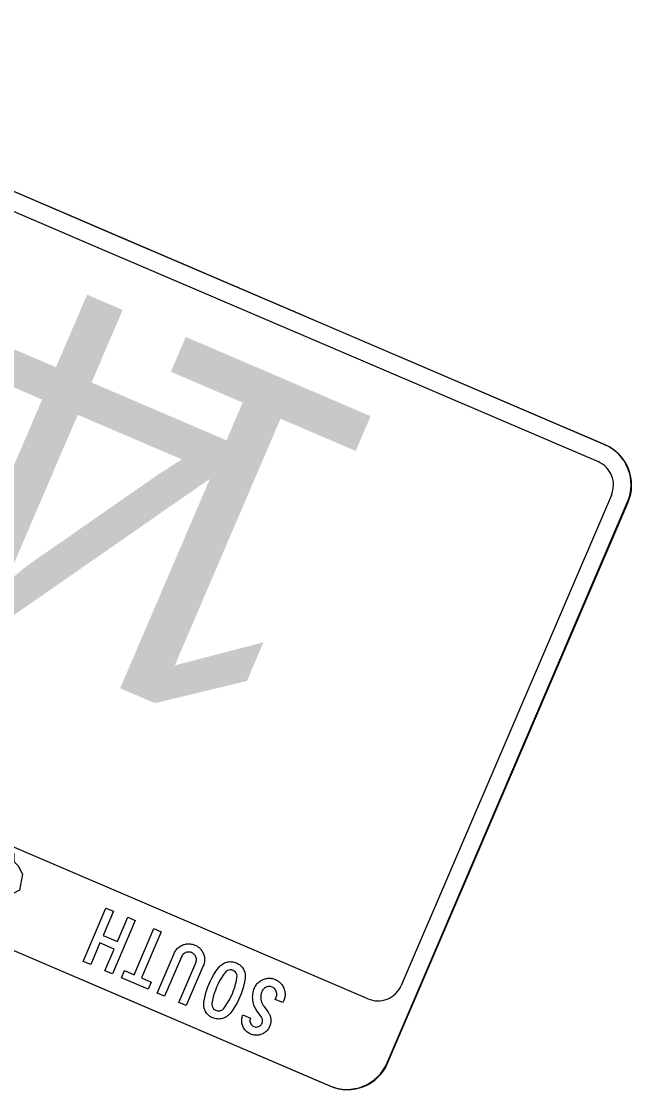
# Model space of a CAD drawing. Extents: x 1581789 to 1622364, y 1043167 to 1103486.
# Drawn here: x 1615766.46 to 1615776.95, y 1099612.98 to 1099631.36 of the extents above; entities that cross this region are included whole.
import ezdxf

# ---------------------------------------------------------------- set-up
doc = ezdxf.new("R2010")
doc.units = 0
doc.layers.add('RD_PD_PatLn2', color=7, linetype='Continuous')

msp = doc.modelspace()

# ---------------------------------------------------------------- linework, layer by layer
at = {"layer": 'RD_PD_PatLn2'}
for p, q in [((1615776.491, 1099624.079), (1615759.496, 1099631.362)), ((1615767.939, 1099627.744), (1615759.505, 1099631.358)), ((1615776.5, 1099624.075), (1615767.939, 1099627.744)), ((1615772.749, 1099613.443), (1615776.885, 1099623.094)), ((1615772.758, 1099613.439), (1615776.894, 1099623.09)), ((1615754.769, 1099620.332), (1615771.764, 1099613.049)), ((1615754.778, 1099620.329), (1615771.773, 1099613.045))]:
    msp.add_line(p, q, dxfattribs=at)
for points in [[(1615759.382, 1099631.071), (1615767.816, 1099627.457), (1615776.377, 1099623.788)], [(1615776.606, 1099623.213), (1615772.99, 1099614.775)], [(1615772.417, 1099614.548), (1615766.14, 1099617.234), (1615766.135, 1099617.185), (1615766.326, 1099617.045), (1615766.33, 1099616.909), (1615766.406, 1099616.833), (1615766.477, 1099616.693), (1615766.427, 1099616.417), (1615765.889, 1099616.134), (1615765.18, 1099616.177), (1615765.084, 1099616.128), (1615763.579, 1099616.838), (1615763.44, 1099617.372), (1615762.517, 1099617.788), (1615762.366, 1099618.194), (1615762.056, 1099618.985), (1615755.421, 1099621.828)], [(1615767.914, 1099616.109), (1615768.044, 1099616.053), (1615767.866, 1099615.638), (1615768.109, 1099615.534), (1615768.287, 1099615.949), (1615768.417, 1099615.894), (1615768.023, 1099614.976), (1615767.893, 1099615.031), (1615768.053, 1099615.404), (1615767.81, 1099615.508), (1615767.651, 1099615.135), (1615767.521, 1099615.191), (1615767.914, 1099616.109), (1615767.914, 1099616.109)], [(1615768.23, 1099615.032), (1615768.396, 1099614.961), (1615768.737, 1099615.757), (1615768.865, 1099615.701), (1615768.524, 1099614.906), (1615768.69, 1099614.835), (1615768.637, 1099614.713), (1615768.178, 1099614.91), (1615768.23, 1099615.032), (1615768.23, 1099615.032)], [(1615768.793, 1099614.646), (1615769.085, 1099615.327), (1615769.092, 1099615.344), (1615769.101, 1099615.36), (1615769.111, 1099615.375), (1615769.121, 1099615.389), (1615769.132, 1099615.403), (1615769.145, 1099615.416), (1615769.157, 1099615.427), (1615769.171, 1099615.438), (1615769.186, 1099615.448), (1615769.201, 1099615.457), (1615769.217, 1099615.466), (1615769.234, 1099615.473), (1615769.251, 1099615.479), (1615769.267, 1099615.484), (1615769.283, 1099615.488), (1615769.299, 1099615.491), (1615769.315, 1099615.493), (1615769.331, 1099615.494), (1615769.347, 1099615.494), (1615769.364, 1099615.493), (1615769.38, 1099615.49), (1615769.396, 1099615.487), (1615769.412, 1099615.483), (1615769.428, 1099615.477), (1615769.444, 1099615.471), (1615769.46, 1099615.464), (1615769.475, 1099615.456), (1615769.489, 1099615.447), (1615769.502, 1099615.438), (1615769.515, 1099615.428), (1615769.527, 1099615.417), (1615769.538, 1099615.405), (1615769.549, 1099615.393), (1615769.558, 1099615.38), (1615769.567, 1099615.366), (1615769.576, 1099615.352), (1615769.583, 1099615.337), (1615769.59, 1099615.321), (1615769.596, 1099615.303), (1615769.601, 1099615.286), (1615769.606, 1099615.268), (1615769.608, 1099615.251), (1615769.61, 1099615.233), (1615769.61, 1099615.216), (1615769.609, 1099615.199), (1615769.607, 1099615.181), (1615769.604, 1099615.164), (1615769.6, 1099615.147), (1615769.594, 1099615.129), (1615769.587, 1099615.112), (1615769.295, 1099614.431), (1615769.166, 1099614.486), (1615769.457, 1099615.167), (1615769.463, 1099615.184), (1615769.467, 1099615.201), (1615769.468, 1099615.218), (1615769.468, 1099615.234), (1615769.464, 1099615.251), (1615769.459, 1099615.269), (1615769.451, 1099615.284), (1615769.442, 1099615.299), (1615769.431, 1099615.312), (1615769.419, 1099615.323), (1615769.405, 1099615.333), (1615769.388, 1099615.341), (1615769.372, 1099615.347), (1615769.355, 1099615.35), (1615769.338, 1099615.352), (1615769.321, 1099615.351), (1615769.304, 1099615.348), (1615769.287, 1099615.342), (1615769.271, 1099615.334), (1615769.256, 1099615.325), (1615769.244, 1099615.314), (1615769.232, 1099615.301), (1615769.223, 1099615.287), (1615769.215, 1099615.271), (1615768.923, 1099614.59), (1615768.793, 1099614.646), (1615768.793, 1099614.646)], [(1615769.687, 1099614.806), (1615769.71, 1099614.856), (1615769.734, 1099614.905), (1615769.761, 1099614.953), (1615769.79, 1099614.999), (1615769.821, 1099615.044), (1615769.855, 1099615.088), (1615769.868, 1099615.105), (1615769.883, 1099615.119), (1615769.898, 1099615.133), (1615769.915, 1099615.145), (1615769.933, 1099615.155), (1615769.951, 1099615.165), (1615769.97, 1099615.172), (1615769.991, 1099615.178), (1615770.012, 1099615.183), (1615770.033, 1099615.186), (1615770.053, 1099615.187), (1615770.074, 1099615.186), (1615770.094, 1099615.184), (1615770.115, 1099615.18), (1615770.135, 1099615.174), (1615770.155, 1099615.166), (1615770.175, 1099615.157), (1615770.193, 1099615.146), (1615770.21, 1099615.135), (1615770.225, 1099615.121), (1615770.24, 1099615.107), (1615770.254, 1099615.091), (1615770.266, 1099615.074), (1615770.277, 1099615.056), (1615770.287, 1099615.037), (1615770.295, 1099615.017), (1615770.301, 1099614.998), (1615770.305, 1099614.978), (1615770.308, 1099614.958), (1615770.309, 1099614.937), (1615770.309, 1099614.917), (1615770.307, 1099614.896), (1615770.298, 1099614.841), (1615770.286, 1099614.788), (1615770.272, 1099614.734), (1615770.256, 1099614.682), (1615770.238, 1099614.63), (1615770.218, 1099614.579), (1615770.195, 1099614.528), (1615770.169, 1099614.479), (1615770.142, 1099614.431), (1615770.113, 1099614.384), (1615770.082, 1099614.339), (1615770.049, 1099614.295), (1615770.035, 1099614.279), (1615770.021, 1099614.264), (1615770.005, 1099614.252), (1615769.988, 1099614.24), (1615769.971, 1099614.23), (1615769.953, 1099614.221), (1615769.933, 1099614.213), (1615769.913, 1099614.207), (1615769.892, 1099614.203), (1615769.872, 1099614.2), (1615769.851, 1099614.199), (1615769.83, 1099614.2), (1615769.81, 1099614.202), (1615769.79, 1099614.206), (1615769.77, 1099614.212), (1615769.75, 1099614.22), (1615769.73, 1099614.229), (1615769.712, 1099614.24), (1615769.695, 1099614.251), (1615769.679, 1099614.264), (1615769.665, 1099614.278), (1615769.651, 1099614.294), (1615769.639, 1099614.311), (1615769.628, 1099614.329), (1615769.618, 1099614.347), (1615769.61, 1099614.367), (1615769.604, 1099614.386), (1615769.599, 1099614.405), (1615769.596, 1099614.426), (1615769.595, 1099614.446), (1615769.596, 1099614.466), (1615769.598, 1099614.487), (1615769.607, 1099614.541), (1615769.618, 1099614.595), (1615769.631, 1099614.648), (1615769.647, 1099614.702), (1615769.666, 1099614.754), (1615769.687, 1099614.806), (1615769.687, 1099614.806)], [(1615769.817, 1099614.75), (1615769.795, 1099614.695), (1615769.776, 1099614.639), (1615769.76, 1099614.582), (1615769.747, 1099614.525), (1615769.737, 1099614.468), (1615769.736, 1099614.444), (1615769.741, 1099614.42), (1615769.751, 1099614.398), (1615769.765, 1099614.377), (1615769.783, 1099614.361), (1615769.805, 1099614.349), (1615769.829, 1099614.341), (1615769.853, 1099614.339), (1615769.878, 1099614.343), (1615769.901, 1099614.352), (1615769.921, 1099614.365), (1615769.939, 1099614.383), (1615769.974, 1099614.43), (1615770.006, 1099614.478), (1615770.036, 1099614.529), (1615770.063, 1099614.581), (1615770.088, 1099614.634), (1615770.109, 1099614.689), (1615770.128, 1099614.744), (1615770.144, 1099614.8), (1615770.157, 1099614.857), (1615770.167, 1099614.915), (1615770.168, 1099614.94), (1615770.163, 1099614.964), (1615770.154, 1099614.987), (1615770.14, 1099615.007), (1615770.121, 1099615.024), (1615770.1, 1099615.036), (1615770.076, 1099615.044), (1615770.051, 1099615.045), (1615770.027, 1099615.042), (1615770.003, 1099615.033), (1615769.983, 1099615.02), (1615769.966, 1099615.002), (1615769.931, 1099614.955), (1615769.899, 1099614.906), (1615769.869, 1099614.856), (1615769.841, 1099614.804), (1615769.817, 1099614.75), (1615769.817, 1099614.75)], [(1615770.292, 1099614.029), (1615770.283, 1099614.045), (1615770.275, 1099614.061), (1615770.267, 1099614.078), (1615770.261, 1099614.095), (1615770.255, 1099614.113), (1615770.252, 1099614.13), (1615770.249, 1099614.148), (1615770.248, 1099614.165), (1615770.248, 1099614.182), (1615770.25, 1099614.2), (1615770.253, 1099614.217), (1615770.257, 1099614.234), (1615770.262, 1099614.252), (1615770.269, 1099614.269), (1615770.398, 1099614.213), (1615770.393, 1099614.197), (1615770.39, 1099614.18), (1615770.39, 1099614.163), (1615770.392, 1099614.147), (1615770.397, 1099614.13), (1615770.405, 1099614.114), (1615770.415, 1099614.1), (1615770.426, 1099614.088), (1615770.44, 1099614.078), (1615770.455, 1099614.07), (1615770.472, 1099614.064), (1615770.489, 1099614.061), (1615770.505, 1099614.061), (1615770.522, 1099614.064), (1615770.539, 1099614.069), (1615770.554, 1099614.077), (1615770.568, 1099614.086), (1615770.58, 1099614.098), (1615770.59, 1099614.111), (1615770.598, 1099614.127), (1615770.603, 1099614.141), (1615770.607, 1099614.155), (1615770.608, 1099614.168), (1615770.608, 1099614.182), (1615770.606, 1099614.195), (1615770.601, 1099614.208), (1615770.596, 1099614.221), (1615770.588, 1099614.233), (1615770.514, 1099614.335), (1615770.497, 1099614.36), (1615770.483, 1099614.386), (1615770.47, 1099614.412), (1615770.459, 1099614.44), (1615770.451, 1099614.468), (1615770.444, 1099614.497), (1615770.439, 1099614.526), (1615770.437, 1099614.553), (1615770.436, 1099614.58), (1615770.437, 1099614.606), (1615770.44, 1099614.632), (1615770.444, 1099614.658), (1615770.451, 1099614.684), (1615770.458, 1099614.709), (1615770.468, 1099614.734), (1615770.476, 1099614.751), (1615770.485, 1099614.767), (1615770.494, 1099614.782), (1615770.505, 1099614.796), (1615770.516, 1099614.81), (1615770.528, 1099614.823), (1615770.541, 1099614.834), (1615770.555, 1099614.845), (1615770.569, 1099614.855), (1615770.585, 1099614.864), (1615770.601, 1099614.873), (1615770.618, 1099614.88), (1615770.634, 1099614.886), (1615770.65, 1099614.891), (1615770.667, 1099614.895), (1615770.683, 1099614.898), (1615770.699, 1099614.9), (1615770.715, 1099614.901), (1615770.731, 1099614.901), (1615770.747, 1099614.9), (1615770.763, 1099614.897), (1615770.78, 1099614.894), (1615770.796, 1099614.89), (1615770.812, 1099614.884), (1615770.828, 1099614.878), (1615770.845, 1099614.87), (1615770.861, 1099614.861), (1615770.876, 1099614.852), (1615770.89, 1099614.842), (1615770.904, 1099614.83), (1615770.916, 1099614.818), (1615770.928, 1099614.805), (1615770.939, 1099614.792), (1615770.949, 1099614.777), (1615770.958, 1099614.762), (1615770.966, 1099614.746), (1615770.974, 1099614.728), (1615770.98, 1099614.711), (1615770.985, 1099614.693), (1615770.989, 1099614.676), (1615770.992, 1099614.658)], [(1615770.955, 1099614.482), (1615770.825, 1099614.538), (1615770.841, 1099614.574), (1615770.847, 1099614.591), (1615770.851, 1099614.608), (1615770.852, 1099614.624), (1615770.851, 1099614.641), (1615770.848, 1099614.658), (1615770.843, 1099614.675), (1615770.835, 1099614.692), (1615770.826, 1099614.706), (1615770.815, 1099614.719), (1615770.802, 1099614.73), (1615770.788, 1099614.74), (1615770.772, 1099614.748), (1615770.755, 1099614.754), (1615770.739, 1099614.758), (1615770.722, 1099614.759), (1615770.705, 1099614.758), (1615770.688, 1099614.755), (1615770.671, 1099614.749), (1615770.655, 1099614.742), (1615770.64, 1099614.732), (1615770.627, 1099614.721), (1615770.616, 1099614.709), (1615770.606, 1099614.694), (1615770.598, 1099614.678), (1615770.593, 1099614.666), (1615770.589, 1099614.654), (1615770.585, 1099614.641), (1615770.582, 1099614.629), (1615770.579, 1099614.617), (1615770.577, 1099614.605), (1615770.576, 1099614.593), (1615770.575, 1099614.581), (1615770.575, 1099614.569), (1615770.575, 1099614.557), (1615770.576, 1099614.545), (1615770.578, 1099614.533), (1615770.58, 1099614.522), (1615770.583, 1099614.51), (1615770.587, 1099614.498), (1615770.591, 1099614.487), (1615770.595, 1099614.476), (1615770.601, 1099614.464), (1615770.606, 1099614.453), (1615770.613, 1099614.441), (1615770.62, 1099614.43), (1615770.628, 1099614.419), (1615770.702, 1099614.316), (1615770.71, 1099614.305), (1615770.717, 1099614.293), (1615770.724, 1099614.282), (1615770.729, 1099614.27), (1615770.734, 1099614.258), (1615770.739, 1099614.246), (1615770.742, 1099614.234), (1615770.746, 1099614.222), (1615770.748, 1099614.21), (1615770.75, 1099614.198), (1615770.751, 1099614.186), (1615770.751, 1099614.173), (1615770.75, 1099614.161), (1615770.749, 1099614.148), (1615770.748, 1099614.135), (1615770.745, 1099614.123), (1615770.742, 1099614.11), (1615770.738, 1099614.097), (1615770.734, 1099614.084), (1615770.728, 1099614.071), (1615770.72, 1099614.054), (1615770.712, 1099614.039), (1615770.702, 1099614.024), (1615770.692, 1099614.01), (1615770.68, 1099613.997), (1615770.668, 1099613.985), (1615770.654, 1099613.974), (1615770.64, 1099613.963), (1615770.625, 1099613.954), (1615770.609, 1099613.946), (1615770.592, 1099613.938), (1615770.574, 1099613.932), (1615770.557, 1099613.927), (1615770.54, 1099613.923), (1615770.522, 1099613.921), (1615770.505, 1099613.92), (1615770.488, 1099613.92), (1615770.47, 1099613.922), (1615770.453, 1099613.925), (1615770.435, 1099613.929), (1615770.418, 1099613.934), (1615770.401, 1099613.941), (1615770.384, 1099613.949), (1615770.368, 1099613.958), (1615770.353, 1099613.967), (1615770.339, 1099613.978), (1615770.326, 1099613.99), (1615770.314, 1099614.002), (1615770.303, 1099614.015), (1615770.292, 1099614.029)], [(1615770.992, 1099614.658), (1615770.994, 1099614.641), (1615770.994, 1099614.623), (1615770.993, 1099614.606), (1615770.991, 1099614.589), (1615770.988, 1099614.571), (1615770.983, 1099614.554), (1615770.978, 1099614.536), (1615770.971, 1099614.519), (1615770.955, 1099614.482), (1615770.955, 1099614.482)]]:
    msp.add_lwpolyline(points, dxfattribs=at)
for centre, radius, start, end in [((1615776.195, 1099623.39), 0.75, 336.8028, 66.803), ((1615776.204, 1099623.386), 0.75, 336.8028, 66.803), ((1615776.204, 1099623.386), 0.438, 336.8028, 66.803), ((1615772.59, 1099614.948), 0.436, 246.5722, 336.5725), ((1615772.059, 1099613.739), 0.75, 246.8026, 336.8028), ((1615772.068, 1099613.735), 0.75, 246.8026, 336.8028)]:
    msp.add_arc(centre, radius, start, end, dxfattribs=at)

# ---------------------------------------------------------------- texts
for s, p in [('4', (1615770.761, 1099625.301)), ('1', (1615773.027, 1099624.33))]:
    msp.add_text(s, height=6, rotation=156.8024, dxfattribs=at).set_placement(p)

doc.saveas('drawing.dxf')
